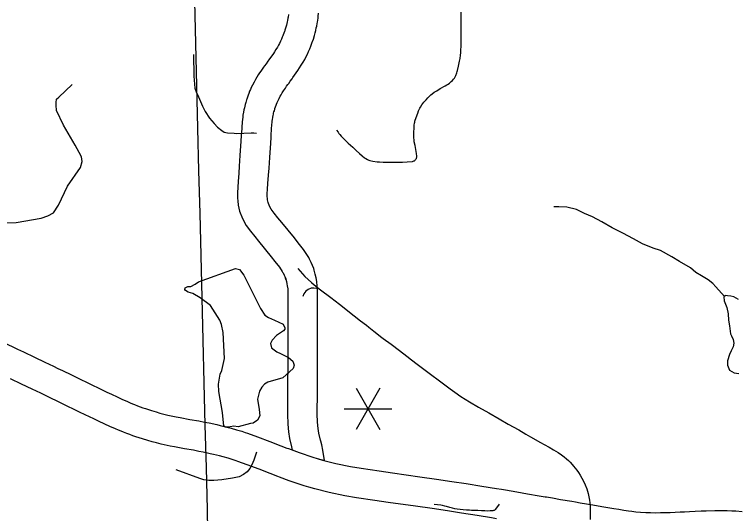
# Model space of a CAD drawing. Extents: x -19 to 366, y -4 to 359.
# Drawn here: x 141.816 to 142.965, y 195.521 to 196.314 of the extents above; entities that cross this region are included whole.
import ezdxf

# ---------------------------------------------------------------- set-up
doc = ezdxf.new("R2010")
doc.units = 0
for name, color, linetype in [('Level 10', 7, 'Continuous'), ('Level 31', 7, 'Continuous'), ('Level 32', 7, 'Continuous'), ('Level 33', 7, 'Continuous'), ('Level 35', 7, 'Continuous'), ('Level 48', 7, 'Continuous'), ('Level 60', 7, 'Continuous')]:
    doc.layers.add(name, color=color, linetype=linetype)

msp = doc.modelspace()

# ---------------------------------------------------------------- linework, layer by layer
at = {"layer": 'Level 10'}
for p, q in [((142.1768, 196.1272), (142.1768, 196.1272)), ((142.224, 196.1241), (142.224, 196.1241)), ((142.2922, 195.9081), (142.2914, 195.9103)), ((142.2472, 195.8933), (142.2465, 195.8955))]:
    msp.add_line(p, q, dxfattribs=at)
for points in [[(142.224, 196.1241), (142.2241, 196.1249), (142.2243, 196.129), (142.2246, 196.1332), (142.225, 196.1376), (142.2251, 196.1399), (142.2253, 196.142), (142.2257, 196.1454), (142.2259, 196.1469), (142.2265, 196.1508), (142.227, 196.1536), (142.2275, 196.1555), (142.2278, 196.1571), (142.2283, 196.1591), (142.2289, 196.161), (142.2297, 196.1638), (142.2299, 196.1644), (142.2318, 196.1699), (142.2324, 196.1716), (142.2334, 196.1741), (142.2339, 196.1751), (142.2349, 196.1772), (142.2364, 196.1804), (142.2383, 196.1841), (142.2398, 196.1866), (142.2415, 196.1895), (142.2434, 196.1926), (142.2449, 196.1949), (142.2465, 196.1972), (142.2484, 196.1999), (142.2503, 196.2026), (142.2517, 196.2045), (142.2542, 196.208), (142.257, 196.2119), (142.2585, 196.214), (142.2663, 196.2249), (142.269, 196.229), (142.2717, 196.2333), (142.2746, 196.238), (142.2771, 196.2425), (142.279, 196.2461), (142.2816, 196.2512), (142.2834, 196.2552), (142.2853, 196.2596), (142.2868, 196.2634), (142.2892, 196.2699), (142.2896, 196.271), (142.2909, 196.2748), (142.2927, 196.2808), (142.2938, 196.2847), (142.2947, 196.2883), (142.2956, 196.2926), (142.2962, 196.2955), (142.297, 196.2998), (142.2974, 196.302), (142.2983, 196.308), (142.2987, 196.3114), (142.2991, 196.3158)], [(142.2513, 196.3141), (142.2507, 196.3096), (142.2504, 196.3082), (142.2497, 196.3045), (142.2493, 196.3025), (142.2486, 196.2994), (142.248, 196.2969), (142.2472, 196.294), (142.2457, 196.2892), (142.2448, 196.2863), (142.2446, 196.2859), (142.2425, 196.2802), (142.2416, 196.2777), (142.2402, 196.2747), (142.2389, 196.2718), (142.2369, 196.2677), (142.2356, 196.2652), (142.2337, 196.2618), (142.2314, 196.2581), (142.2293, 196.2547), (142.2274, 196.2518), (142.2201, 196.2417), (142.2188, 196.2398), (142.2157, 196.2356), (142.2133, 196.2322), (142.2119, 196.2303), (142.2098, 196.2273), (142.2076, 196.2242), (142.2055, 196.2211), (142.2034, 196.2179), (142.2011, 196.2142), (142.199, 196.2107), (142.1967, 196.2067), (142.194, 196.2015), (142.1923, 196.1979), (142.1909, 196.1949), (142.1897, 196.1922), (142.1882, 196.1883), (142.1872, 196.1858), (142.1851, 196.1796), (142.1846, 196.1783), (142.1834, 196.1742), (142.1825, 196.1712), (142.1818, 196.1681), (142.1813, 196.1658), (142.1806, 196.1628), (142.1799, 196.1587), (142.1791, 196.154), (142.1787, 196.1514), (142.1782, 196.1467), (142.178, 196.144), (142.1778, 196.1413), (142.1774, 196.1365), (142.1771, 196.1321), (142.1768, 196.1279), (142.1768, 196.1272)], [(142.1768, 196.1272), (142.1764, 196.1219), (142.1758, 196.1127), (142.1743, 196.0902), (142.1732, 196.0729), (142.1724, 196.0619), (142.1715, 196.0488), (142.171, 196.0396), (142.1704, 196.0305), (142.1704, 196.0224), (142.1707, 196.0178), (142.1715, 196.0113), (142.1737, 196.0016), (142.1781, 195.9898), (142.1842, 195.979), (142.191, 195.9697), (142.1978, 195.9613), (142.2038, 195.9538), (142.2238, 195.9293), (142.2297, 195.9218), (142.2369, 195.9126), (142.2414, 195.906), (142.242, 195.9049), (142.2428, 195.9035), (142.2445, 195.9002), (142.2455, 195.8979), (142.2472, 195.8933)], [(142.2914, 195.9103), (142.2895, 195.9153), (142.2874, 195.9203), (142.2847, 195.9255), (142.2835, 195.9279), (142.2814, 195.9314), (142.2752, 195.9405), (142.2669, 195.9511), (142.2607, 195.959), (142.2406, 195.9836), (142.2346, 195.9911), (142.2285, 195.9986), (142.2241, 196.0046), (142.2212, 196.0098), (142.2192, 196.0153), (142.2182, 196.0195), (142.2178, 196.0225), (142.2177, 196.0242), (142.2177, 196.029), (142.2182, 196.0366), (142.2188, 196.0457), (142.2197, 196.0586), (142.2205, 196.0697), (142.2216, 196.0871), (142.2231, 196.1095), (142.2237, 196.1187), (142.224, 196.1241)], [(142.2573, 195.6224), (142.2686, 195.6181), (142.2903, 195.6107), (142.2968, 195.6087), (142.3087, 195.6055), (142.3062, 195.6218), (142.3041, 195.6306), (142.3027, 195.6364), (142.3022, 195.6381), (142.2998, 195.649), (142.2987, 195.6567), (142.2977, 195.6665), (142.2972, 195.68), (142.2972, 195.6942), (142.2973, 195.6999), (142.2974, 195.7116), (142.2974, 195.7316), (142.2975, 195.7531), (142.2976, 195.7761), (142.2976, 195.7976), (142.2976, 195.809), (142.2977, 195.8246), (142.2977, 195.8388), (142.2977, 195.8537), (142.2977, 195.8686), (142.2976, 195.8768), (142.2972, 195.8826), (142.2964, 195.8901), (142.2953, 195.8958), (142.2939, 195.9016), (142.2922, 195.9081)], [(142.2465, 195.8955), (142.248, 195.89), (142.249, 195.886), (142.2495, 195.8829), (142.2501, 195.8784), (142.2503, 195.8751), (142.2503, 195.8684), (142.2504, 195.8537), (142.2504, 195.8389), (142.2503, 195.8247), (142.2503, 195.8091), (142.2503, 195.7976), (142.2502, 195.7762), (142.2502, 195.7532), (142.25, 195.7318), (142.25, 195.7118), (142.2499, 195.7004), (142.2499, 195.6944), (142.2499, 195.679), (142.2505, 195.6634), (142.2516, 195.651), (142.2532, 195.6404), (142.2562, 195.6271), (142.2567, 195.6249), (142.2573, 195.6224)], [(141.7983, 195.7938), (141.821, 195.7827), (141.8304, 195.7782), (141.8478, 195.7698), (141.8644, 195.7618), (141.8713, 195.7585), (141.8782, 195.7552), (141.8847, 195.752), (141.8924, 195.7484), (141.9065, 195.7415), (141.9119, 195.7389), (141.9402, 195.7252), (141.9489, 195.721), (141.9626, 195.7144), (141.9701, 195.7108), (141.9793, 195.7065), (141.9867, 195.7031), (141.9954, 195.6993), (142, 195.6973), (142.0034, 195.6959), (142.0068, 195.6945), (142.0115, 195.6927), (142.0157, 195.6911), (142.02, 195.6895), (142.0243, 195.688), (142.0337, 195.6849), (142.0412, 195.6827), (142.0472, 195.6809), (142.0532, 195.6794), (142.0599, 195.6777), (142.0728, 195.675), (142.0792, 195.6737), (142.0944, 195.6709), (142.1089, 195.6684), (142.1177, 195.6667), (142.1252, 195.6652), (142.1374, 195.6626), (142.143, 195.6613), (142.1535, 195.6587), (142.1603, 195.6569), (142.1686, 195.6546), (142.1772, 195.652), (142.1828, 195.6502), (142.1861, 195.6492), (142.2023, 195.6434), (142.2216, 195.636), (142.2394, 195.6291), (142.249, 195.6253), (142.2516, 195.6246), (142.2686, 195.6181), (142.2903, 195.6107)], [(142.2764, 195.5654), (142.2525, 195.5736), (142.2372, 195.5794), (142.2345, 195.5801), (142.2221, 195.585), (142.2046, 195.5919), (142.1859, 195.599), (142.1708, 195.6043), (142.1684, 195.6051), (142.1633, 195.6067), (142.1553, 195.6091), (142.1477, 195.6113), (142.1418, 195.6129), (142.1321, 195.6152), (142.1271, 195.6164), (142.1157, 195.6188), (142.1088, 195.6202), (142.1004, 195.6218), (142.086, 195.6243), (142.0703, 195.6272), (142.0633, 195.6286), (142.0493, 195.6316), (142.0416, 195.6335), (142.0347, 195.6353), (142.0278, 195.6372), (142.0194, 195.6398), (142.0089, 195.6432), (142.0041, 195.645), (141.9993, 195.6467), (141.9945, 195.6485), (141.9895, 195.6504), (141.9855, 195.652), (141.9814, 195.6537), (141.9764, 195.6559), (141.9674, 195.6599), (141.9594, 195.6635), (141.9498, 195.668), (141.9421, 195.6717), (141.9283, 195.6784), (141.9196, 195.6826), (141.8914, 195.6963), (141.8859, 195.6989), (141.8717, 195.7057), (141.8642, 195.7094), (141.8577, 195.7125), (141.8508, 195.7158), (141.8439, 195.7191), (141.8273, 195.7271), (141.8098, 195.7355)], [(142.2903, 195.6107), (142.2968, 195.6087), (142.3053, 195.6063), (142.3267, 195.6009), (142.3497, 195.5961), (142.3669, 195.5933), (142.3952, 195.5891), (142.4166, 195.586), (142.4601, 195.5798), (142.4863, 195.576), (142.5111, 195.5724), (142.5337, 195.569), (142.5586, 195.565), (142.5818, 195.5612), (142.5898, 195.5599)], [(142.582, 195.5131), (142.574, 195.5145), (142.551, 195.5183), (142.5265, 195.5222), (142.5041, 195.5256), (142.4795, 195.5292), (142.4533, 195.5329), (142.4098, 195.5391), (142.3884, 195.5422), (142.3596, 195.5465), (142.3411, 195.5495), (142.3161, 195.5547), (142.2931, 195.5606), (142.2835, 195.5632), (142.2764, 195.5654)], [(142.5898, 195.5599), (142.5964, 195.5588), (142.6144, 195.5557), (142.6312, 195.5529), (142.6497, 195.5497), (142.6594, 195.548), (142.6613, 195.5477), (142.6707, 195.5461), (142.6835, 195.5439), (142.7014, 195.5409), (142.7072, 195.5399), (142.7148, 195.5386), (142.7349, 195.535)], [(142.7349, 195.535), (142.7494, 195.5324), (142.7555, 195.5317), (142.7619, 195.5307), (142.7685, 195.5296), (142.7761, 195.5283), (142.7842, 195.527), (142.7917, 195.5258), (142.7969, 195.5251), (142.8033, 195.5243), (142.8104, 195.5236), (142.8193, 195.523), (142.8264, 195.5228), (142.834, 195.5227), (142.8422, 195.5228), (142.8508, 195.523), (142.858, 195.5232), (142.8656, 195.5236), (142.8734, 195.524), (142.8803, 195.5243), (142.8885, 195.5247), (142.8975, 195.5252), (142.9068, 195.5255), (142.9147, 195.5258), (142.9286, 195.526), (142.9354, 195.5261), (142.942, 195.5261), (142.9482, 195.526), (142.9555, 195.5257), (142.9622, 195.5255), (142.9721, 195.5249)]]:
    msp.add_lwpolyline(points, dxfattribs=at)
at = {"layer": 'Level 31'}
for points in [[(142.3279, 196.1301), (142.3302, 196.1273), (142.3316, 196.125), (142.3327, 196.1235), (142.335, 196.1208), (142.3413, 196.1142), (142.3463, 196.1096), (142.3534, 196.1031), (142.3587, 196.0982), (142.3641, 196.093), (142.3685, 196.0893), (142.3724, 196.0863), (142.374, 196.0853), (142.3768, 196.0837), (142.379, 196.0827), (142.3806, 196.0821), (142.3853, 196.0811), (142.3925, 196.08), (142.3961, 196.0797), (142.402, 196.0795), (142.4149, 196.0795), (142.4196, 196.0796), (142.426, 196.0796), (142.4326, 196.0796), (142.4401, 196.0798), (142.4482, 196.0806), (142.4496, 196.081), (142.4505, 196.0814), (142.4515, 196.0818), (142.4524, 196.0825), (142.4534, 196.0835), (142.4538, 196.0842), (142.4545, 196.0855), (142.4549, 196.0862), (142.4552, 196.0876), (142.4553, 196.0889), (142.4549, 196.0934), (142.4537, 196.0997), (142.4524, 196.1057), (142.4513, 196.1118), (142.4511, 196.114), (142.4507, 196.1193), (142.4506, 196.1216), (142.4507, 196.1259), (142.4507, 196.129), (142.4508, 196.1313), (142.451, 196.1363), (142.4512, 196.1384), (142.4516, 196.1412), (142.452, 196.143), (142.4523, 196.1443), (142.4544, 196.1506), (142.4568, 196.1575), (142.4581, 196.161), (142.4591, 196.1631), (142.46, 196.165), (142.461, 196.1669), (142.4633, 196.1705), (142.4647, 196.1725), (142.4663, 196.1745), (142.4675, 196.1759), (142.4699, 196.1786), (142.4728, 196.1817), (142.4758, 196.1848), (142.4773, 196.1861), (142.4796, 196.1879), (142.483, 196.1905), (142.4849, 196.1916), (142.4869, 196.1929), (142.4925, 196.1964), (142.5001, 196.2007), (142.5031, 196.2024), (142.5049, 196.2034), (142.5073, 196.2051), (142.5098, 196.2073), (142.5118, 196.2093), (142.5135, 196.2112), (142.5149, 196.213), (142.5163, 196.2152), (142.5171, 196.2168), (142.5186, 196.2212), (142.5193, 196.2233), (142.5197, 196.2252), (142.5213, 196.2317), (142.5225, 196.2371), (142.5231, 196.24), (142.5239, 196.2443), (142.5246, 196.2495), (142.525, 196.253), (142.5254, 196.2588), (142.5257, 196.2622), (142.5259, 196.2728), (142.5259, 196.2781), (142.5259, 196.2879), (142.5259, 196.2958), (142.5258, 196.3033), (142.5258, 196.3174)], [(142.2007, 195.6187), (142.1963, 195.6063), (142.1934, 195.5986), (142.1898, 195.5928), (142.1857, 195.5874), (142.1799, 195.5833), (142.1731, 195.5799), (142.1622, 195.5775), (142.1454, 195.5748), (142.1326, 195.5738), (142.1246, 195.5741), (142.1168, 195.575), (142.1105, 195.5772), (142.0727, 195.5906)]]:
    msp.add_lwpolyline(points, dxfattribs=at)
at = {"layer": 'Level 32'}
for points in [[(142.1007, 196.2502), (142.101, 196.2159), (142.1028, 196.197), (142.1048, 196.1909), (142.1084, 196.1834), (142.1149, 196.1683), (142.1192, 196.16), (142.1261, 196.1495), (142.1334, 196.1407), (142.1386, 196.1352), (142.1454, 196.1296), (142.1493, 196.1271), (142.1543, 196.1261), (142.1649, 196.1257), (142.169, 196.1247), (142.1923, 196.1259), (142.1964, 196.1259), (142.2004, 196.1257)], [(141.6917, 195.9868), (141.7055, 195.9829), (141.7691, 195.9818), (141.8187, 195.9834), (141.8586, 195.9904), (141.8688, 195.9942), (141.878, 195.999), (141.8861, 196.0114), (141.9001, 196.0411), (141.9211, 196.0708), (141.9238, 196.0805), (141.9227, 196.088), (141.9189, 196.095), (141.9125, 196.1063), (141.8941, 196.1382), (141.8828, 196.1613), (141.8823, 196.17), (141.8823, 196.1743), (141.8828, 196.1797), (141.8866, 196.1829), (141.9076, 196.2029)]]:
    msp.add_lwpolyline(points, dxfattribs=at)
at = {"layer": 'Level 33'}
for points in [[(142.266, 195.9103), (142.2775, 195.8978), (142.288, 195.8883), (142.2923, 195.8847), (142.3023, 195.8766), (142.3184, 195.8645), (142.3323, 195.8538), (142.3559, 195.8354), (142.366, 195.8277), (142.3752, 195.8205), (142.379, 195.8175)], [(142.3, 195.8785), (142.2918, 195.8795), (142.2875, 195.8791), (142.2826, 195.8772), (142.2791, 195.8744), (142.276, 195.8705), (142.274, 195.8662)], [(142.379, 195.8175), (142.3871, 195.811), (142.3995, 195.8011), (142.4016, 195.7996), (142.4144, 195.7902), (142.428, 195.7801), (142.4395, 195.7716), (142.447, 195.7656), (142.456, 195.7587), (142.4644, 195.7523), (142.4769, 195.7429), (142.4911, 195.7322), (142.508, 195.7195), (142.5156, 195.714), (142.5254, 195.7074), (142.5387, 195.699), (142.5532, 195.6904), (142.5695, 195.6811), (142.5859, 195.6718), (142.6005, 195.6635), (142.6171, 195.6541), (142.6287, 195.6475), (142.6361, 195.6433), (142.6519, 195.6343), (142.6576, 195.6311), (142.6657, 195.6266), (142.6723, 195.6228), (142.6797, 195.6183), (142.685, 195.6148), (142.687, 195.6133), (142.6893, 195.6115), (142.6929, 195.6084), (142.6961, 195.6056), (142.6988, 195.6028), (142.702, 195.5995), (142.7044, 195.5968), (142.707, 195.5937), (142.7095, 195.5904), (142.712, 195.5867), (142.7149, 195.5823), (142.7176, 195.5777), (142.7207, 195.5717), (142.7229, 195.5668), (142.7253, 195.5604), (142.7265, 195.5569), (142.7275, 195.5533), (142.7286, 195.5481), (142.7297, 195.5424), (142.7302, 195.5382), (142.7306, 195.5334), (142.7308, 195.5288), (142.7307, 195.5122)], [(142.5859, 195.5365), (142.5802, 195.5281), (142.5795, 195.5274), (142.5788, 195.5268), (142.5781, 195.5264), (142.5772, 195.526), (142.5762, 195.5257), (142.5747, 195.5255), (142.572, 195.5255), (142.5678, 195.5254), (142.5633, 195.5255), (142.5581, 195.5257), (142.5523, 195.526), (142.547, 195.5262), (142.5422, 195.5264), (142.5389, 195.5266), (142.5341, 195.5269), (142.529, 195.5272), (142.5242, 195.5277), (142.5196, 195.5283), (142.5157, 195.5291), (142.5119, 195.5299), (142.5079, 195.531), (142.5025, 195.5325), (142.4999, 195.5332), (142.4959, 195.5341), (142.4936, 195.5345), (142.4829, 195.5357)]]:
    msp.add_lwpolyline(points, dxfattribs=at)
at = {"layer": 'Level 35'}
for points in [[(142.9441, 195.8663), (142.9304, 195.8812), (142.9255, 195.8865), (142.9183, 195.8926), (142.9077, 195.8989), (142.8988, 195.9042), (142.8899, 195.9116), (142.8727, 195.9215), (142.8606, 195.9291), (142.8424, 195.939), (142.8305, 195.9431), (142.8136, 195.9498), (142.7994, 195.9578), (142.7827, 195.9665), (142.7657, 195.9753), (142.7494, 195.9848), (142.7343, 195.9924), (142.7214, 195.9979), (142.7091, 196.004), (142.6938, 196.0078), (142.6811, 196.0085), (142.6731, 196.0085)], [(142.1082, 195.8896), (142.1672, 195.9106), (142.1736, 195.9089), (142.1806, 195.9), (142.207, 195.8472), (142.2138, 195.8365), (142.2196, 195.8327), (142.2289, 195.8283), (142.2428, 195.8219), (142.2458, 195.8164), (142.2454, 195.8143), (142.2435, 195.8118), (142.2321, 195.8042), (142.2253, 195.797), (142.223, 195.7915), (142.2245, 195.7845), (142.2331, 195.7782), (142.2389, 195.7757), (142.2516, 195.7691), (142.2581, 195.7636), (142.2605, 195.7573), (142.2588, 195.7518), (142.2423, 195.737), (142.2186, 195.7298), (142.2135, 195.7268), (142.209, 195.7223), (142.2052, 195.7158), (142.2023, 195.7029), (142.2046, 195.6868), (142.2057, 195.6767), (142.2019, 195.6699), (142.1951, 195.665), (142.1911, 195.6642), (142.1714, 195.6589), (142.1648, 195.6603), (142.1585, 195.6593), (142.1515, 195.6588), (142.1486, 195.6601), (142.1468, 195.6817), (142.1405, 195.7151), (142.1402, 195.7269), (142.143, 195.7427), (142.1455, 195.7485), (142.1499, 195.7675), (142.1476, 195.8091), (142.145, 195.8216)], [(142.1113, 195.8642), (142.0996, 195.8706), (142.092, 195.8732), (142.0875, 195.8755), (142.0867, 195.8774), (142.0871, 195.8797), (142.0916, 195.8819), (142.0961, 195.882), (142.1033, 195.8858), (142.1082, 195.8896)], [(142.9664, 195.8614), (142.959, 195.8658), (142.9541, 195.8668), (142.9487, 195.8671), (142.9463, 195.8677), (142.9453, 195.8671), (142.9429, 195.8654), (142.9436, 195.8592), (142.9476, 195.8487), (142.9498, 195.8385), (142.9506, 195.8284), (142.9521, 195.8195), (142.9534, 195.807), (142.9553, 195.8034), (142.9576, 195.7979), (142.9587, 195.7918), (142.9579, 195.7861), (142.9547, 195.7799), (142.9519, 195.774), (142.9488, 195.7641), (142.9486, 195.7571), (142.952, 195.7493), (142.9596, 195.7451), (142.9668, 195.744)], [(142.145, 195.8216), (142.1421, 195.8284), (142.1277, 195.8516), (142.1113, 195.8642)]]:
    msp.add_lwpolyline(points, dxfattribs=at)
at = {"layer": 'Level 48'}
for p, q in [((142.3966, 195.7205), (142.3587, 195.6548)), ((142.3587, 195.7205), (142.3966, 195.6548)), ((142.3398, 195.6876), (142.4156, 195.6876))]:
    msp.add_line(p, q, dxfattribs=at)
at = {"layer": 'Level 60'}
for points in [[(146.7783, 1.697), (146.5788, 10.3131), (146.3785, 18.9294), (146.1776, 27.5458), (145.9759, 36.1624), (145.7736, 44.7791), (145.5705, 53.396), (145.3668, 62.013), (145.1624, 70.6301), (144.9572, 79.2474), (144.7514, 87.8648), (144.5449, 96.4823), (144.3377, 105.1), (144.1299, 113.7179), (143.9213, 122.3359), (143.712, 130.954), (143.5021, 139.5723), (143.2915, 148.1907), (143.0802, 156.8092), (142.8682, 165.4279), (142.6555, 174.0468), (142.4422, 182.6658), (142.2282, 191.2849), (142.0135, 199.9042), (141.7981, 208.5236), (141.582, 217.1432), (141.3653, 225.7629), (141.1479, 234.3828), (140.9298, 243.0028), (140.711, 251.623), (140.4916, 260.2433), (140.2715, 268.8638), (140.0508, 277.4844), (139.8293, 286.1051), (139.6072, 294.726), (139.3845, 303.3471), (139.161, 311.9683), (138.937, 320.5896), (138.7122, 329.2111), (138.4868, 337.8328), (138.2607, 346.4546)], [(0, 189.5162), (7.1121, 189.5206), (14.2243, 189.5339), (21.3364, 189.556), (28.4484, 189.5869), (35.5605, 189.6267), (42.6725, 189.6754), (49.7844, 189.7329), (56.8962, 189.7992), (64.0079, 189.8744), (71.1196, 189.9584), (78.2311, 190.0512), (85.3425, 190.1529), (92.4538, 190.2635), (99.5649, 190.3829), (106.6759, 190.5111), (113.7867, 190.6482), (120.8974, 190.7941), (128.0078, 190.9489), (135.1181, 191.1125), (142.2282, 191.2849), (149.338, 191.4662), (156.4476, 191.6563), (163.5569, 191.8553), (170.666, 192.0631), (177.7749, 192.2798), (184.8835, 192.5053), (191.9917, 192.7396), (199.0997, 192.9828), (206.2074, 193.2348), (213.3147, 193.4956), (220.4218, 193.7653), (227.5285, 194.0438), (234.6348, 194.3312), (241.7408, 194.6274), (248.8464, 194.9324), (255.9516, 195.2463), (263.0564, 195.569), (270.1608, 195.9005), (277.2648, 196.2409), (284.3683, 196.5901), (291.4715, 196.9481), (298.5741, 197.315), (305.6763, 197.6907), (312.7781, 198.0753), (319.8793, 198.4686), (326.9801, 198.8708), (334.0804, 199.2818), (341.1801, 199.7017)]]:
    msp.add_spline(points, degree=3, dxfattribs=at)

doc.saveas('drawing.dxf')
